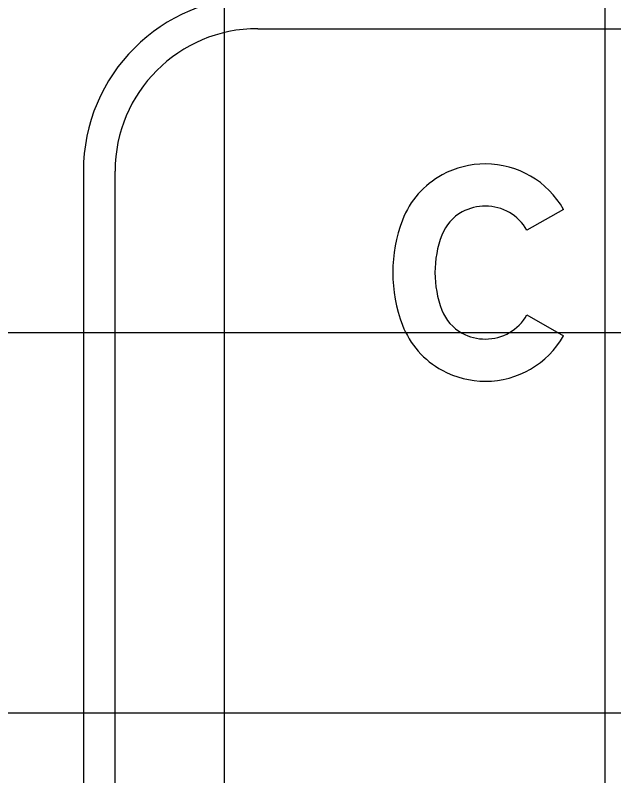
# Model space of a CAD drawing. Extents: x 1797809 to 2198143, y 249608 to 1237864.
# Drawn here: x 2194776.589 to 2194779.734, y 1237208.776 to 1237212.774 of the extents above; entities that cross this region are included whole.
import ezdxf

# ---------------------------------------------------------------- set-up
doc = ezdxf.new("R2010")
doc.units = 0
for name, color, linetype in [('GSBWFILL', 7, 'Continuous'), ('GSCOLORFILL', 7, 'Continuous'), ('GSOUTLINE', 7, 'Continuous'), ('GSSHT', 7, 'Continuous')]:
    doc.layers.add(name, color=color, linetype=linetype)

msp = doc.modelspace()

# ---------------------------------------------------------------- linework, layer by layer
at = {"layer": 'GSBWFILL'}
for points in [[(2194779.4699, 1237211.7528), (2194779.2773, 1237211.6436)], [(2194779.2773, 1237211.1978), (2194779.4699, 1237211.0886)]]:
    msp.add_lwpolyline(points, dxfattribs=at)
for centre, radius, start, end in [((2194779.0598, 1237211.5133), 0.4785, 90, 118.3757), ((2194779.0598, 1237211.5203), 0.4715, 29.5433, 90), ((2194779.0481, 1237211.5348), 0.454, 118.3757, 159.0883), ((2194779.0481, 1237211.5348), 0.2325, 118.3757, 159.0883), ((2194779.0598, 1237211.5133), 0.257, 90, 118.3757), ((2194779.0598, 1237211.5203), 0.25, 29.5433, 90), ((2194779.3468, 1237211.4207), 0.7738, 159.0883, 200.9117), ((2194779.3468, 1237211.4207), 0.5523, 159.0883, 200.9117), ((2194779.0481, 1237211.3066), 0.2325, 200.9117, 241.6243), ((2194779.0598, 1237211.3211), 0.25, 270, 330.4567), ((2194779.0481, 1237211.3066), 0.454, 200.9117, 241.6243), ((2194779.0598, 1237211.3281), 0.257, 241.6243, 270), ((2194779.0598, 1237211.3211), 0.4715, 270, 330.4567), ((2194779.0598, 1237211.3281), 0.4785, 241.6243, 270)]:
    msp.add_arc(centre, radius, start, end, dxfattribs=at)
at = {"layer": 'GSCOLORFILL'}
for p, q in [((2194777.8631, 1237212.7027), (2194793.5141, 1237212.7027)), ((2194776.9474, 1237211.9535), (2194776.9474, 1237206.792)), ((2194777.1139, 1237206.792), (2194777.1139, 1237211.9535))]:
    msp.add_line(p, q, dxfattribs=at)
for points in [[(2194779.4699, 1237211.7528), (2194779.2773, 1237211.6436)], [(2194779.2773, 1237211.1978), (2194779.4699, 1237211.0886)]]:
    msp.add_lwpolyline(points, dxfattribs=at)
for centre, radius, start, end in [((2194777.8631, 1237211.9535), 0.9158, 90, 180), ((2194777.8631, 1237211.9535), 0.7493, 90, 180), ((2194779.0598, 1237211.5133), 0.4785, 90, 118.3757), ((2194779.0598, 1237211.5203), 0.4715, 29.5433, 90), ((2194779.0481, 1237211.5348), 0.454, 118.3757, 159.0883), ((2194779.0481, 1237211.5348), 0.2325, 118.3757, 159.0883), ((2194779.0598, 1237211.5133), 0.257, 90, 118.3757), ((2194779.0598, 1237211.5203), 0.25, 29.5433, 90), ((2194779.3468, 1237211.4207), 0.7738, 159.0883, 200.9117), ((2194779.3468, 1237211.4207), 0.5523, 159.0883, 200.9117), ((2194779.0481, 1237211.3066), 0.2325, 200.9117, 241.6243), ((2194779.0598, 1237211.3211), 0.25, 270, 330.4567), ((2194779.0481, 1237211.3066), 0.454, 200.9117, 241.6243), ((2194779.0598, 1237211.3281), 0.257, 241.6243, 270), ((2194779.0598, 1237211.3211), 0.4715, 270, 330.4567), ((2194779.0598, 1237211.3281), 0.4785, 241.6243, 270)]:
    msp.add_arc(centre, radius, start, end, dxfattribs=at)
at = {"layer": 'GSOUTLINE'}
for points in [[(2194779.4699, 1237211.7528), (2194779.2773, 1237211.6436)], [(2194779.2773, 1237211.1978), (2194779.4699, 1237211.0886)]]:
    msp.add_lwpolyline(points, dxfattribs=at)
for centre, radius, start, end in [((2194779.0598, 1237211.5133), 0.4785, 90, 118.3757), ((2194779.0598, 1237211.5203), 0.4715, 29.5433, 90), ((2194779.0481, 1237211.5348), 0.454, 118.3757, 159.0883), ((2194779.0481, 1237211.5348), 0.2325, 118.3757, 159.0883), ((2194779.0598, 1237211.5133), 0.257, 90, 118.3757), ((2194779.0598, 1237211.5203), 0.25, 29.5433, 90), ((2194779.3468, 1237211.4207), 0.7738, 159.0883, 200.9117), ((2194779.3468, 1237211.4207), 0.5523, 159.0883, 200.9117), ((2194779.0481, 1237211.3066), 0.2325, 200.9117, 241.6243), ((2194779.0598, 1237211.3211), 0.25, 270, 330.4567), ((2194779.0481, 1237211.3066), 0.454, 200.9117, 241.6243), ((2194779.0598, 1237211.3281), 0.257, 241.6243, 270), ((2194779.0598, 1237211.3211), 0.4715, 270, 330.4567), ((2194779.0598, 1237211.3281), 0.4785, 241.6243, 270)]:
    msp.add_arc(centre, radius, start, end, dxfattribs=at)
at = {"layer": 'GSSHT'}
for p, q in [((2194777.6881, 1237163.1062), (2194777.6881, 1237223.1062)), ((2194779.6881, 1237163.1062), (2194779.6881, 1237223.1062)), ((2194697.6881, 1237211.1062), (2194827.6881, 1237211.1062)), ((2194697.6881, 1237209.1062), (2194827.6881, 1237209.1062))]:
    msp.add_line(p, q, dxfattribs=at)

doc.saveas('drawing.dxf')
